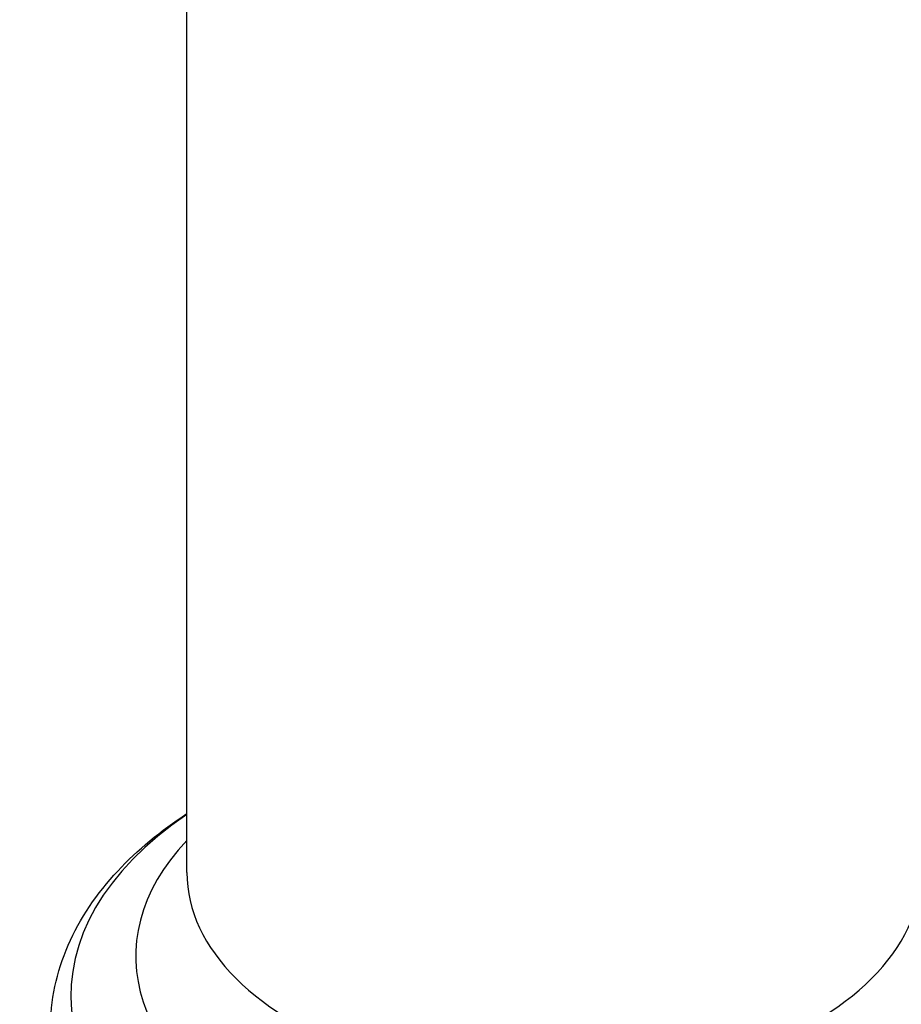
# Model space of a CAD drawing. Header units: millimetres. Extents: x 0 to 4378, y 0 to 2376.
# Tile 310 of 339: x 2541 to 2645, y 1230 to 1345. Entities that reach past the tile are written whole.
import ezdxf

# ---------------------------------------------------------------- set-up
doc = ezdxf.new("R2010")
doc.units = ezdxf.units.MM
doc.header["$LTSCALE"] = 0.2
doc.layers.add('01_Object Line', color=4, linetype='Continuous')

# ---------------------------------------------------------------- blocks, each defined once
blk = doc.blocks.new('Blk$A32R2-0W24N')
blk.add_line((-147.93, 211.32), (-147.93, 383.71))
for centre, major_axis, start_param, end_param in [((-104.93, 196.87), (-56.6, 0), 5.575267, 10.132696), ((-104.93, 201.52), (49, 0), 2.641527, 6.783251), ((-104.93, 211.32), (-43, 0), 0, 3.141593)]:
    blk.add_ellipse(centre, major_axis=major_axis, ratio=0.57735, start_param=start_param, end_param=end_param)
blk.add_open_spline([(-163.93, 192.95), (-163.93, 196.31), (-163.2, 199.67), (-160.47, 205.94), (-158.49, 208.86), (-153.73, 213.98), (-151, 216.23), (-147.93, 218.23)], degree=3, knots=[3.9269908, 3.9269908, 3.9269908, 3.9269908, 4.1731827, 4.1731827, 4.4193746, 4.4193746, 4.6506401, 4.6506401, 4.6506401, 4.6506401])

msp = doc.modelspace()

# ---------------------------------------------------------------- block references
at = {"layer": '01_Object Line'}
msp.add_blockref('Blk$A32R2-0W24N', (2708.753, 1034.021), dxfattribs=at)

doc.saveas('drawing.dxf')
